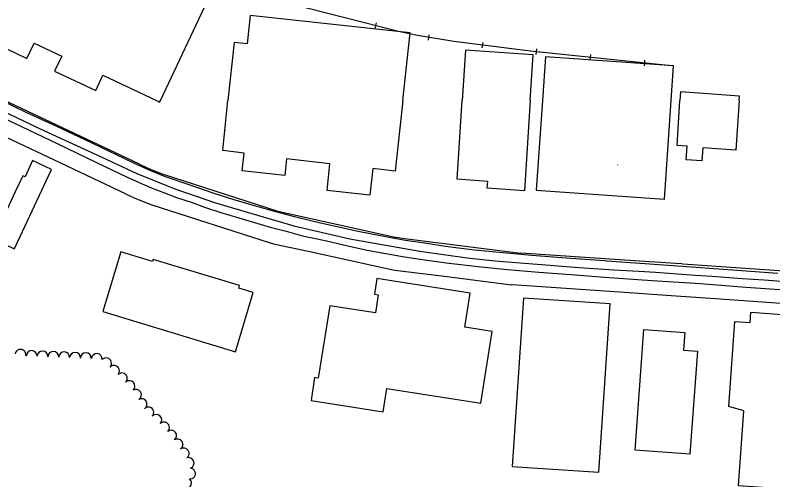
# Model space of a CAD drawing. Extents: x -25029 to 2274964, y -81170 to 687028.
# Drawn here: x -9748 to -8354, y -65446 to -64591 of the extents above; entities that cross this region are included whole.
import ezdxf

# ---------------------------------------------------------------- set-up
doc = ezdxf.new("R2010")
doc.units = 0
for name, color, linetype in [('81911BEA - RW_X_Fee_RW', 7, 'Continuous'), ('BLDG', 7, 'Continuous'), ('GE_X_CL_2000', 7, 'Continuous'), ('GK_Visualization', 7, 'Continuous'), ('PV_X_EOP', 7, 'Continuous'), ('ROAD', 7, 'Continuous'), ('RR', 7, 'Continuous'), ('TREES', 7, 'Continuous')]:
    doc.layers.add(name, color=color, linetype=linetype)

msp = doc.modelspace()

# ---------------------------------------------------------------- linework, layer by layer
at = {"layer": '81911BEA - RW_X_Fee_RW'}
for p, q in [((-9519.5, -64865.7), (-9869.5, -64700.6)), ((-8580.6, -65044.7), (-8817.4, -65028.8))]:
    msp.add_line(p, q, dxfattribs=at)
for points in [[(-9545.1, -64920), (-9665.5, -64863.2), (-9818.4, -64791.1)], [(-9519.5, -64865.7), (-9505.1, -64872.2), (-9490.5, -64878.4), (-9475.8, -64884.1)], [(-9475.8, -64884.1), (-9264.7, -64951.9), (-9048.9, -64999.6), (-9047.6, -64999.9), (-9031.6, -65001.8), (-8817.4, -65028.8)], [(-9545.1, -64920), (-9529.2, -64927.2), (-9513, -64934), (-9496.7, -64940.3)], [(-9496.7, -64940.3), (-9279.1, -65010), (-9273.1, -65011.6), (-9200.7, -65027.4), (-9056, -65059.3), (-9049.7, -65060.1), (-8957.9, -65071.5), (-8834.6, -65087)], [(-7307.6, -65121.1), (-7510.8, -65119.2), (-8360.2, -65060.1), (-8519.4, -65049), (-8521.8, -65048.8), (-8532.9, -65048.1), (-8559.7, -65046.2), (-8580.6, -65044.7)], [(-8584.7, -65104.6), (-8609.2, -65102.9), (-8833.6, -65087), (-8834.6, -65087)], [(-7519.6, -65178.7), (-7632.7, -65170.8), (-7750.8, -65162.6), (-7942.6, -65149.3), (-8079.8, -65139.7), (-8176.4, -65133), (-8459.5, -65113.3), (-8523.4, -65108.9), (-8584.7, -65104.6)]]:
    msp.add_lwpolyline(points, dxfattribs=at)
at = {"layer": 'BLDG'}
for points in [[(-9480.8, -64748.4), (-9379.5, -64533.2), (-9748.4, -64359.6)], [(-9874.8, -64522.3), (-9853, -64532.6), (-9869.7, -64568.1), (-9789.2, -64606), (-9802.9, -64635), (-9748.4, -64660.7)], [(-9035, -64748.4), (-9021.5, -64624.1), (-9315.8, -64592.1), (-9321.5, -64644.4), (-9345.1, -64641.8), (-9356.7, -64748.4)], [(-9748.4, -64660.7), (-9726.7, -64670.9), (-9713.6, -64643.1), (-9662.7, -64667), (-9675.7, -64694.6), (-9600.1, -64730.2), (-9586.9, -64702), (-9488.4, -64748.4)], [(-8800.3, -64748.4), (-8794.7, -64664.2), (-8919.4, -64656), (-8925.5, -64748.4)], [(-8541.1, -64748.4), (-8536.6, -64684.9), (-8772.2, -64668.1), (-8777.9, -64748.4)], [(-8415.7, -64748.4), (-8415.1, -64740.1), (-8523.9, -64732.3), (-8525, -64748.4)], [(-9488.4, -64748.4), (-9482.7, -64751.4), (-9480.8, -64748.4)], [(-9035, -64748.4), (-9049.2, -64878.1), (-9090, -64873.6), (-9095.3, -64922.2), (-9174.4, -64913.6), (-9169.1, -64864.6), (-9249, -64855.9), (-9252.3, -64886.2), (-9330.4, -64877.7), (-9326.9, -64844.9), (-9366.4, -64840.6), (-9356.7, -64748.4)], [(-8800.3, -64748.4), (-8811.2, -64914.2), (-8879.6, -64909.7), (-8878.7, -64897), (-8934.6, -64893.3), (-8925.5, -64748.4)], [(-8777.9, -64748.4), (-8789.6, -64913), (-8553.3, -64929.8), (-8541.1, -64748.4)], [(-8415.7, -64748.4), (-8422.2, -64839.5), (-8482.9, -64835.2), (-8484.7, -64859.5), (-8513.6, -64857.4), (-8511.8, -64832.3), (-8530, -64831), (-8525, -64748.4)], [(-9716.2, -64858.8), (-9730.2, -64888.8), (-9734.5, -64886.8), (-9748.4, -64916.3)], [(-9748.4, -65017.8), (-9681.5, -64875.1), (-9716.2, -64858.8)], [(-9748.4, -64916.3), (-9788.9, -65002.8), (-9749.9, -65021), (-9748.4, -65017.8)]]:
    msp.add_lwpolyline(points, dxfattribs=at)
for points in [[(-9586.9, -65136.4), (-9343, -65210.3), (-9310, -65101.4), (-9336.9, -65093.3), (-9335.4, -65088.6), (-9494.6, -65040.4), (-9495.8, -65044.3), (-9553.7, -65026.7)], [(-8920.7, -65165.1), (-8910.9, -65102.8), (-9082.4, -65075.9), (-9087, -65104.7), (-9080.1, -65105.7), (-9085.3, -65139), (-9169.5, -65125.8), (-9190.4, -65258.9), (-9197.2, -65257.9), (-9203.7, -65299.7), (-9071, -65320.6), (-9064.3, -65278), (-8891.2, -65305.1), (-8870.4, -65173)], [(-8674.1, -65431.7), (-8653.3, -65122.5), (-8812.6, -65111.8), (-8833.4, -65421)], [(-8417, -65456.8), (-8407.3, -65318.9), (-8434.6, -65311), (-8423.7, -65154.7), (-8395.8, -65156.7), (-8394.5, -65137.8), (-8243.7, -65148.4), (-8266.1, -65467.4)], [(-8515.9, -65175.1), (-8518.3, -65207.6), (-8492.6, -65209.5), (-8506.6, -65398.8), (-8607.3, -65391.4), (-8591, -65169.6)]]:
    msp.add_lwpolyline(points, close=True, dxfattribs=at)
at = {"layer": 'GE_X_CL_2000'}
msp.add_lwpolyline([(-9790.2, -64758.6), (-9702.5, -64800.2), (-9598.3, -64848.5), (-9524.7, -64882.7), (-9454.6, -64910.7), (-9379.5, -64936.7), (-9235.6, -64978.5), (-9132.4, -65002.4), (-9003.3, -65025.6), (-8916.7, -65037.8), (-8865.6, -65043.3), (-8764.3, -65051.1), (-8710.7, -65055.6), (-8646.4, -65059.4), (-8600.5, -65061.9), (-8569.9, -65063.8), (-8496.8, -65069.2), (-8465.8, -65071.3), (-8410.3, -65075.7), (-8369.6, -65078.3), (-8322.3, -65081.6)], dxfattribs=at)
at = {"layer": 'GK_Visualization'}
for p, q in [((-8639.9, -64866.8), (-8639.9, -64867)), ((-8639.8, -64866.9), (-8639.9, -64866.9))]:
    msp.add_line(p, q, dxfattribs=at)
at = {"layer": 'PV_X_EOP'}
for p, q in [((-8659.2, -65043.6), (-8663.5, -65043.3)), ((-8529, -65052.9), (-8659.2, -65043.6)), ((-8344.8, -65066.4), (-8529, -65052.9))]:
    msp.add_line(p, q, dxfattribs=at)
msp.add_lwpolyline([(-8663.5, -65073.1), (-8575.9, -65079.5), (-8487.1, -65085), (-8403.7, -65091.6), (-8287.8, -65099.6)], dxfattribs=at)
at = {"layer": 'ROAD'}
msp.add_line((-9748.4, -64760.4), (-9773.4, -64748.4), dxfattribs=at)
for points in [[(-9929.2, -64748.4), (-9928.1, -64760.3), (-9922.5, -64771), (-9916.3, -64778), (-9909.6, -64783.7), (-9901.4, -64788.5), (-9893.7, -64790.7), (-9883.2, -64792.1), (-9874.7, -64791.8), (-9863.8, -64789.4), (-9854.2, -64785.1), (-9846.2, -64780.3), (-9839.2, -64775.8), (-9832.6, -64771.9), (-9824.2, -64768), (-9814.6, -64767.9), (-9805.9, -64768.8), (-9794.8, -64771.3), (-9781.9, -64776), (-9760.1, -64785.3), (-9748.4, -64790.9)], [(-8663.5, -65043.3), (-8734.3, -65038.1), (-8797.2, -65033.4), (-8837.2, -65029.8), (-8876.3, -65026.1), (-8902.7, -65023.3), (-8932.1, -65020), (-8956.6, -65016.9), (-8995.2, -65010.9), (-9029.8, -65005.5), (-9057, -65000.9), (-9091.8, -64994.4), (-9120.2, -64988.6), (-9155.6, -64980.7), (-9186.5, -64974.1), (-9234.4, -64962.5), (-9275.4, -64951.3), (-9314.1, -64940), (-9345.1, -64931.1), (-9382.3, -64919.3), (-9428.2, -64903.6), (-9471.7, -64888.6), (-9498.8, -64877.4), (-9529.9, -64863.7), (-9576.2, -64841.3), (-9619.7, -64820.7), (-9672.6, -64795.5), (-9728.1, -64770.2), (-9748.4, -64760.4)], [(-9748.4, -64790.9), (-9671.3, -64827.6), (-9598.8, -64862.3), (-9542.1, -64889.2), (-9499.2, -64908.2), (-9473.4, -64918.3), (-9451.2, -64926.7), (-9422.3, -64936.2), (-9399.6, -64944.2), (-9369.6, -64954), (-9336.8, -64963.9), (-9295.6, -64976.2), (-9279.1, -64981.2), (-9249.3, -64988.9), (-9219.5, -64997.1), (-9177.7, -65006), (-9141.8, -65014.6), (-9100.7, -65023.6), (-9031.5, -65035.9), (-9003.1, -65040.2), (-8955, -65046.7), (-8890.6, -65054.3), (-8842, -65059.2), (-8784.4, -65064), (-8725.4, -65068.3), (-8663.5, -65073.1)]]:
    msp.add_lwpolyline(points, dxfattribs=at)
at = {"layer": 'RR'}
for p, q in [((-9083.8, -64605.7), (-9086.3, -64615.4)), ((-8986.7, -64627.4), (-8988.3, -64637.3)), ((-8887.9, -64641.6), (-8889.2, -64651.6)), ((-8788.8, -64653.6), (-8789.8, -64663.5)), ((-8689.3, -64664), (-8690.4, -64673.9)), ((-8589.9, -64674.4), (-8590.9, -64684.4))]:
    msp.add_line(p, q, dxfattribs=at)
msp.add_lwpolyline([(-8540.6, -64684.6), (-8794.2, -64658), (-8814.6, -64656), (-8941.2, -64639.9), (-9007.6, -64629.1), (-9040.3, -64621.9), (-9211.3, -64578.6), (-9298.3, -64552.3), (-9354.9, -64533.1), (-9385, -64520.8), (-9467.3, -64482.2), (-9630.8, -64404.6)], dxfattribs=at)
at = {"layer": 'TREES'}
for centre, radius, start, end in [((-9738.5, -65215.9), 10, 349.3069, 169.3069), ((-9728.4, -65217.8), 0.325, 357.696, 177.696), ((-9718.1, -65218.2), 10, 357.696, 177.696), ((-9698.1, -65219), 10, 357.696, 177.696), ((-9678.1, -65219.8), 10, 357.696, 177.696), ((-9658.1, -65220.6), 10, 357.696, 177.696), ((-9638.1, -65221.4), 10, 357.696, 177.696), ((-9618.2, -65222.2), 10, 357.696, 177.696), ((-9598.2, -65223.7), 10, 353.7757, 173.7757), ((-9580.9, -65231.6), 10, 317.3008, 137.3008), ((-9566.4, -65245.3), 10, 316.155, 136.155), ((-9551.9, -65259.2), 10, 316.155, 136.155), ((-9538, -65273.5), 10, 312.4949, 132.4949), ((-9526, -65289.4), 10, 301.2818, 121.2818), ((-9515.6, -65306.5), 10, 301.2819, 121.2819), ((-9503.2, -65321.9), 10, 316.6636, 136.6636), ((-9488.6, -65335.5), 10, 317.2243, 137.2243), ((-9474.4, -65349.6), 10, 313.2323, 133.2323), ((-9461.3, -65364.7), 10, 308.53, 128.53), ((-9449.4, -65380.8), 10, 304.281, 124.281), ((-9438.2, -65397.3), 10, 304.281, 124.281), ((-9429, -65415), 10, 290.6058, 110.6058), ((-9426.6, -65434.3), 10, 263.553, 83.5531), ((-9434, -65452), 10, 231.1403, 51.1403)]:
    msp.add_arc(centre, radius, start, end, dxfattribs=at)

doc.saveas('drawing.dxf')
